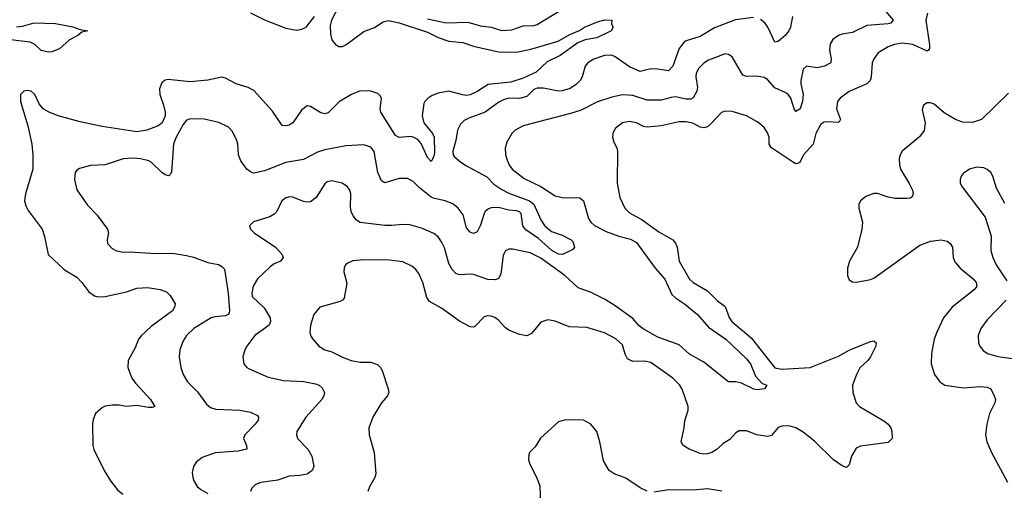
# Model space of a CAD drawing. Header units: inches. Extents: x 1682530 to 1839546, y 640742 to 791647.
# Tile 735 of 923: x 1821888 to 1827446, y 711477 to 714132. Entities that reach past the tile are written whole.
import ezdxf

# ---------------------------------------------------------------- set-up
doc = ezdxf.new("R2010")
doc.units = ezdxf.units.IN
doc.header["$MEASUREMENT"] = 0
doc.layers.add('B8721', color=7, linetype='Continuous')

msp = doc.modelspace()

# ---------------------------------------------------------------- linework, layer by layer
at = {"layer": 'B8721', "color": 5}
for points, elevation in [([(1823710.9, 714250), (1823648.3, 714130), (1823641, 714099), (1823643.1, 714050), (1823650, 714019), (1823670, 713991.8), (1823690, 713981.9), (1823710, 713981.9), (1823730, 713991.5), (1823830, 714065.6), (1823891.6, 714088.4), (1823939.1, 714120.9), (1823970, 714127.5), (1824030, 714115.4), (1824190, 714061.8), (1824250, 714032.7), (1824310, 714011.2), (1824390, 714003.3), (1824450, 713983.3), (1824590, 713951.9), (1824690, 713949.3), (1824774, 713966), (1824928.1, 714011.9), (1824990, 714047.1), (1825048.8, 714071.2), (1825077, 714090), (1825150, 714120.9), (1825191.7, 714131.7), (1825231, 714130), (1825227.9, 714107.9), (1825238, 714090), (1825226, 714070), (1825146, 714030), (1825080.3, 714019.7), (1825037.8, 714002.2), (1824939.6, 713930), (1824866.1, 713893.9), (1824804.3, 713835.7), (1824730, 713802.2), (1824659.7, 713780.3), (1824533.1, 713766.9), (1824474, 713730), (1824430, 713709.3), (1824410, 713705.6), (1824387.8, 713707.8), (1824310, 713729.8), (1824250, 713718), (1824215.5, 713704.5), (1824193, 713690), (1824174.4, 713670), (1824170, 713659), (1824160.2, 713590), (1824168.6, 713550), (1824217.8, 713490), (1824227.9, 713470), (1824230, 713382), (1824223.7, 713356.3), (1824210, 713332), (1824190, 713355.8), (1824153.8, 713433.8), (1824136, 713456), (1824110, 713469.9), (1824093.3, 713473.3), (1824030, 713468), (1824010, 713479.7), (1823925.9, 713610), (1823923.8, 713630), (1823930.6, 713690), (1823923.6, 713703.6), (1823910, 713715.6), (1823870, 713729.8), (1823810, 713730.7), (1823761.6, 713710), (1823693.4, 713670), (1823630, 713606.3), (1823610, 713601.3), (1823587.3, 713607.3), (1823530, 713642), (1823510, 713646), (1823478.9, 713621.1), (1823430.4, 713550), (1823410, 713538), (1823390, 713533), (1823370, 713535.6), (1823315.6, 713615.6), (1823210, 713733.7), (1823177.2, 713750), (1823110, 713769.7), (1823050, 713802.6), (1823028.3, 713808.3), (1822949.4, 713790.6), (1822850, 713782.6), (1822725.3, 713794.7), (1822709.4, 713790.6), (1822690, 713776.3), (1822676.9, 713743.1), (1822678.8, 713710), (1822700.5, 713650), (1822709.6, 713610), (1822709.4, 713589.4), (1822692.3, 713550), (1822670, 713534.3), (1822606.4, 713510), (1822550, 713500.7), (1822352.7, 713530), (1822230, 713555.6), (1822104.5, 713590), (1822054, 713610), (1822019.7, 713630), (1821997.6, 713657.6), (1821974.3, 713710), (1821953.6, 713730), (1821930, 713733), (1821911, 713730), (1821892.2, 713710), (1821892, 713670), (1821933.8, 713533.8), (1821955.8, 713430), (1821962.8, 713370), (1821962.3, 713290), (1821921.3, 713150), (1821916, 713110), (1821922.8, 713082.7), (1821936.4, 713056.4), (1822014.3, 712950), (1822028.8, 712910), (1822048.4, 712808.4), (1822141.8, 712721.9), (1822210, 712680.8), (1822239.7, 712650), (1822277.5, 712597.5), (1822310, 712573.8), (1822330, 712569.1), (1822370, 712571.3), (1822490, 712597.5), (1822550, 712617.6), (1822610, 712622.2), (1822681, 712610), (1822716.5, 712596.5), (1822737.3, 712577.3), (1822766, 712530), (1822762.6, 712510), (1822751.4, 712490), (1822630, 712400.8), (1822574.9, 712350), (1822559.6, 712330), (1822539, 712281), (1822500.7, 712210), (1822499, 712170), (1822521, 712110), (1822541.7, 712081.7), (1822626.7, 711990), (1822650.6, 711949.4), (1822636.3, 711943.7), (1822615.9, 711944.1), (1822550, 711956), (1822490, 711949.4), (1822450, 711957), (1822410, 711958.4), (1822370, 711951.6), (1822356.2, 711943.8), (1822316.3, 711910), (1822302.3, 711877.7), (1822298.4, 711850), (1822301.1, 711730), (1822307, 711707), (1822364.9, 711590), (1822400.7, 711530), (1822440.8, 711480.8), (1822470, 711456.3)], 520), ([(1826778.2, 714178.2), (1826818.5, 714130), (1826806.5, 714113.5), (1826790, 714108.3), (1826670, 714099.8), (1826590, 714060.3), (1826530, 714050.7), (1826510, 714043.1), (1826478.7, 714021.3), (1826463.1, 713996.9), (1826459, 713961), (1826468.4, 713910), (1826467.7, 713890), (1826430.8, 713870), (1826390, 713860.4), (1826330, 713869.6), (1826310, 713852.7), (1826297.4, 713790), (1826297.4, 713770), (1826310.1, 713710), (1826307.4, 713672.6), (1826293.8, 713630), (1826270, 713613.6), (1826259.1, 713630), (1826241.7, 713690), (1826225.3, 713710), (1826210, 713721.6), (1826150, 713748.2), (1826110, 713795.5), (1826090, 713807.1), (1826050, 713813.7), (1825990, 713811.5), (1825970, 713818.7), (1825910, 713923.5), (1825890, 713937), (1825870, 713940.2), (1825776, 713904), (1825750, 713887), (1825721.5, 713858.5), (1825707.3, 713830), (1825705.1, 713810), (1825713.9, 713750), (1825710.8, 713730), (1825690, 713691), (1825676.4, 713683.6), (1825650, 713683.2), (1825590, 713696.4), (1825565.8, 713694.2), (1825510, 713679.1), (1825430, 713678.3), (1825350, 713705.7), (1825290, 713708.2), (1825230, 713695.4), (1825150, 713669.8), (1825057.4, 713622.6), (1824997.7, 713602.3), (1824730, 713533.2), (1824685.3, 713510), (1824666.5, 713490), (1824638.5, 713441.5), (1824628.2, 713408.2), (1824631.2, 713371.2), (1824639.6, 713339.6), (1824653.4, 713310), (1824668.7, 713290), (1824736, 713236), (1824830, 713191), (1824910, 713138.6), (1824950, 713130.2), (1825050, 713127.4), (1825070.3, 713110), (1825098.3, 713010), (1825111.7, 712990), (1825132.2, 712972.2), (1825198.3, 712938.3), (1825270, 712911.5), (1825335.1, 712895.1), (1825370, 712874.7), (1825474.4, 712730), (1825530, 712668.4), (1825570, 712582.2), (1825590, 712562.6), (1825641.3, 712530), (1825715, 712470), (1825777.2, 712397.2), (1825874.6, 712330), (1825990, 712218.8), (1826012.7, 712190), (1826042.1, 712122.1), (1826080.2, 712080.2), (1826104.7, 712070), (1826092, 712050), (1826050, 712044.8), (1826031.8, 712048.2), (1825962.3, 712082.3), (1825930, 712089.8), (1825890, 712089.6), (1825750, 712200.5), (1825670, 712245.6), (1825610, 712298.4), (1825490, 712341.2), (1825407.8, 712387.8), (1825384.8, 712404.8), (1825350, 712447.6), (1825250, 712518.9), (1825193.4, 712553.4), (1825110, 712595.3), (1825040.2, 712620.2), (1824966.2, 712690), (1824830, 712786.6), (1824770, 712816.5), (1824670, 712838.7), (1824650, 712837.7), (1824631.3, 712828.7), (1824616.5, 712803.5), (1824604.1, 712695.9), (1824590, 712671.8), (1824574.8, 712665.2), (1824530, 712667.6), (1824450, 712694.8), (1824430, 712697.7), (1824370, 712692.8), (1824350, 712701.3), (1824330, 712722.6), (1824310, 712757.4), (1824285.3, 712845.3), (1824270, 712878.7), (1824250, 712906.6), (1824225.7, 712925.7), (1824156.2, 712956.2), (1824090, 712975.1), (1824050, 712977.4), (1823989.3, 712970.7), (1823950, 712971.5), (1823810, 712989), (1823790, 713001.1), (1823770, 713026), (1823758.8, 713050), (1823754.7, 713074.7), (1823756.4, 713150), (1823751.2, 713170), (1823738.4, 713190), (1823709, 713210), (1823650, 713224.2), (1823623.1, 713216.9), (1823610, 713207), (1823562, 713130), (1823530, 713105.1), (1823510, 713103.1), (1823490, 713107.1), (1823430, 713131.1), (1823410, 713132.8), (1823390, 713127.3), (1823368.5, 713110), (1823339.5, 713050), (1823325.4, 713034.6), (1823299.4, 713020.6), (1823208.7, 712991.3), (1823186, 712970), (1823190.7, 712950), (1823210.7, 712930), (1823332.4, 712850), (1823368.2, 712810), (1823374.4, 712790), (1823361, 712770), (1823324.2, 712755.8), (1823301.1, 712738.9), (1823230, 712669.7), (1823206.8, 712630), (1823197.5, 712590), (1823199.6, 712570), (1823267.5, 712507.5), (1823301.2, 712450), (1823303.6, 712430), (1823295.6, 712410), (1823215.8, 712350), (1823170.3, 712290), (1823158.7, 712270), (1823148.4, 712230), (1823153.4, 712190), (1823170, 712170.7), (1823182.9, 712162.9), (1823290, 712115.8), (1823377.8, 712097.8), (1823491.5, 712091.5), (1823558.7, 712078.7), (1823579.3, 712070), (1823596.1, 712056.1), (1823608.9, 712030), (1823604.7, 712010), (1823593.2, 711990), (1823504.1, 711890), (1823452.4, 711810), (1823450.2, 711790), (1823456, 711770), (1823515.3, 711710), (1823537, 711670), (1823548.5, 711611.5), (1823539.3, 711590), (1823510, 711568.6), (1823470, 711560.9), (1823410, 711557.2), (1823345.7, 711534.3), (1823250, 711520.9), (1823219.1, 711510), (1823197.6, 711490), (1823190.3, 711470)], 560), ([(1823190, 714170.7), (1823270, 714131.3), (1823390, 714085.4), (1823450, 714073.6), (1823481.6, 714078.4), (1823505.3, 714090), (1823552.4, 714150)], 520), ([(1827013, 714170), (1827003, 714130), (1827024, 713990), (1827024.4, 713970), (1827018.9, 713961.1), (1827010, 713955.6), (1826930, 713993.1), (1826870, 714000.4), (1826826.9, 713993.1), (1826790, 713980.2), (1826734.4, 713945.6), (1826708.9, 713911.1), (1826700.6, 713890), (1826695.1, 713810), (1826688.7, 713790), (1826669.2, 713770), (1826570, 713727.4), (1826519.4, 713690), (1826505, 713670), (1826498.3, 713630), (1826521.5, 713570), (1826518, 713562), (1826507.7, 713552.3), (1826450, 713556.1), (1826430, 713553.9), (1826410, 713543.5), (1826383, 713490), (1826366.3, 713430), (1826313.4, 713370), (1826292.4, 713327.6), (1826279.2, 713320.8), (1826270, 713318.7), (1826250, 713329.7), (1826131.1, 713410), (1826118.5, 713430), (1826118.2, 713470), (1826110, 713494), (1826090, 713523.6), (1826055.2, 713555.2), (1825990.5, 713590.5), (1825910, 713614.5), (1825870, 713616.1), (1825850, 713608.5), (1825790, 713545.6), (1825770, 713528.7), (1825750, 713521.7), (1825730, 713526.9), (1825687.9, 713547.9), (1825650, 713556.5), (1825610, 713555.4), (1825510, 713534.3), (1825430, 713526.3), (1825410, 713530.8), (1825369.3, 713550), (1825330, 713558.7), (1825290, 713549.7), (1825250, 713518.4), (1825236.5, 713490), (1825235.3, 713470), (1825241.5, 713441.5), (1825258, 713410), (1825263, 713390), (1825261.2, 713210), (1825274.9, 713130), (1825303.6, 713070), (1825330, 713042), (1825402.6, 713002.6), (1825495.4, 712935.4), (1825574.5, 712890), (1825590.9, 712870.9), (1825599.5, 712850), (1825610.8, 712770), (1825670, 712667.9), (1825690, 712649.2), (1825770, 712602.7), (1825827.1, 712547.1), (1825870, 712514.4), (1825893.2, 712453.2), (1825907.3, 712430), (1826017.3, 712337.3), (1826150, 712168.5), (1826190, 712161.6), (1826350, 712171.1), (1826510, 712234.6), (1826570, 712267.2), (1826690, 712316), (1826710, 712320.5), (1826722, 712310), (1826721.3, 712290), (1826691.7, 712230), (1826676.5, 712210), (1826631.3, 712168.7), (1826611, 712130), (1826589.4, 712070), (1826590.2, 712030), (1826610, 711970.3), (1826628.3, 711950), (1826766.5, 711870), (1826791.2, 711850), (1826805.8, 711830), (1826811.9, 711811.9), (1826812.6, 711770), (1826790, 711747.8), (1826634.2, 711725.8), (1826610, 711714.3), (1826582.8, 711670), (1826570, 711621.2), (1826554.7, 711605.3), (1826530, 711615.3), (1826482, 711650), (1826374.2, 711754.2), (1826310, 711804.5), (1826270, 711829.9), (1826230, 711840.9), (1826190, 711839.8), (1826170, 711831.7), (1826132.5, 711787.5), (1826110, 711781.8), (1826050, 711789.9), (1825990, 711812.7), (1825950, 711813.5), (1825930, 711802), (1825895.9, 711764.1), (1825859.2, 711740.8), (1825824.9, 711710), (1825794.6, 711690), (1825770, 711682.6), (1825750, 711680.5), (1825730, 711684.7), (1825668, 711710), (1825633.5, 711730), (1825622.4, 711750), (1825639.8, 711830), (1825642.7, 711870), (1825661.1, 711930), (1825661.1, 711950), (1825627.6, 712047.6), (1825614.2, 712070), (1825575.6, 712110), (1825450, 712198), (1825414.8, 712205.2), (1825350, 712204.8), (1825318.9, 712218.9), (1825305, 712245), (1825290, 712297.7), (1825252.3, 712332.3), (1825190, 712364.9), (1825090, 712396.1), (1824990, 712400.3), (1824910, 712431.1), (1824870, 712438.7), (1824830, 712425.1), (1824777.8, 712362.2), (1824750, 712348.2), (1824710, 712355.6), (1824650, 712380.8), (1824630, 712394.8), (1824590, 712436.9), (1824570, 712452.4), (1824550, 712459.7), (1824530, 712461.1), (1824510, 712455.8), (1824457.6, 712402.4), (1824450, 712398), (1824430, 712399.8), (1824370, 712432.4), (1824270, 712505.6), (1824202, 712542), (1824185.6, 712565.6), (1824164.4, 712650), (1824141, 712701), (1824123.5, 712723.5), (1824101.6, 712741.6), (1824050, 712766.9), (1823975.5, 712775.5), (1823830, 712777.7), (1823768.9, 712771.1), (1823740.3, 712759.7), (1823727.7, 712750), (1823719.3, 712730), (1823718.4, 712710), (1823734.9, 712645.1), (1823718.8, 712561.2), (1823711, 712550), (1823697.3, 712542.7), (1823582.8, 712510), (1823548.4, 712470), (1823530.4, 712410), (1823525.3, 712370), (1823530.5, 712350), (1823543, 712330), (1823576.3, 712290), (1823610, 712270.4), (1823650, 712258), (1823710, 712227.9), (1823758.8, 712210), (1823810, 712199.6), (1823870, 712199.6), (1823907.1, 712187.1), (1823925.3, 712170), (1823934.2, 712154.2), (1823968.8, 712050), (1823972, 712030), (1823964.9, 712010), (1823930.3, 711970), (1823881.6, 711890), (1823859.6, 711830), (1823861.5, 711790), (1823888.9, 711690), (1823898, 711570), (1823892.2, 711550), (1823862.5, 711497.5), (1823854, 711470)], 580), ([(1824190, 714138.2), (1824294.9, 714114.9), (1824418.3, 714118.3), (1824490, 714098), (1824550, 714089.5), (1824610, 714070.7), (1824665.7, 714074.3), (1824730, 714097.9), (1824790, 714099.1), (1824810, 714104.4), (1824930, 714178.4)], 540), ([(1821870, 714091.6), (1821904.6, 714095.4), (1821970, 714115), (1822090.3, 714110.3), (1822187.5, 714092.5), (1822230, 714076.4), (1822272, 714070), (1822238, 714062), (1822215.8, 714044.2), (1822170, 714019.3), (1822112.3, 713967.7), (1822070, 713952), (1822050.4, 713949.6), (1822010, 713958), (1821972.9, 713993), (1821946.4, 714006.4), (1821790, 714024.8)], 480), ([(1826030, 714145.3), (1825928.5, 714131.5), (1825810, 714086.5), (1825730, 714038.5), (1825650, 714012.4), (1825636.4, 714003.6), (1825610.7, 713969.3), (1825574.7, 713870), (1825550, 713844.7), (1825490, 713854.2), (1825450, 713854.8), (1825390, 713841), (1825330, 713867), (1825250, 713923.8), (1825230, 713931.5), (1825190, 713931.3), (1825128.4, 713910), (1825095.3, 713890), (1825079.6, 713870), (1825062.6, 713810), (1825051.2, 713788.8), (1825032.1, 713768), (1824995.4, 713744.6), (1824950, 713730.8), (1824930, 713729.2), (1824845.4, 713745.4), (1824810, 713746.4), (1824790, 713737.9), (1824750, 713698.7), (1824710, 713688.6), (1824650, 713690.4), (1824619.4, 713680.6), (1824592.9, 713667.1), (1824516.5, 713610), (1824423.3, 713576.7), (1824397.1, 713562.9), (1824377, 713543), (1824358.8, 713510), (1824349.3, 713450), (1824333, 713390), (1824334.7, 713370), (1824341.1, 713361.1), (1824375.8, 713330), (1824406.8, 713310), (1824525.5, 713245.5), (1824565.2, 713205.2), (1824610, 713174.8), (1824650, 713154.2), (1824766, 713110), (1824790, 713090.8), (1824830, 713003), (1824851.3, 712971.3), (1824890, 712938.4), (1824950, 712917), (1825001, 712890), (1825010, 712881), (1825019.3, 712850), (1825010, 712836), (1824952.1, 712807.9), (1824930, 712809.2), (1824891.1, 712830), (1824817.5, 712897.5), (1824746, 712946), (1824728.3, 712970), (1824718.2, 713038.2), (1824708.8, 713048.8), (1824693.3, 713053.3), (1824650, 713057.6), (1824590, 713073.5), (1824550, 713071.1), (1824534.8, 713065.2), (1824515.7, 713050), (1824510, 713039.1), (1824490, 712973.3), (1824470, 712935.4), (1824450, 712926.6), (1824430, 712934.2), (1824410, 712958.4), (1824391.3, 713031.3), (1824363.7, 713070), (1824333.5, 713093.5), (1824290, 713110.5), (1824230, 713122.9), (1824211.3, 713131.3), (1824144.5, 713184.5), (1824110, 713219.1), (1824077.3, 713237.3), (1824030, 713235.8), (1823950, 713211.2), (1823930, 713224.2), (1823909.9, 713269.9), (1823888.9, 713388.9), (1823870, 713412.4), (1823830, 713427.3), (1823730, 713420.7), (1823610, 713397.5), (1823570, 713384.7), (1823490, 713343.4), (1823390, 713326.3), (1823270, 713279.4), (1823210, 713267.1), (1823190, 713273.6), (1823170, 713289.4), (1823136.6, 713336.6), (1823122.9, 713370), (1823119.7, 713430), (1823114.3, 713450), (1823090, 713502), (1823066.9, 713526.9), (1823012.5, 713552.5), (1822930, 713572.1), (1822850, 713573.6), (1822830, 713565.2), (1822810, 713541.2), (1822770, 713466.6), (1822756.5, 713430), (1822745.1, 713274.9), (1822739.9, 713260.1), (1822730, 713252.3), (1822710, 713258), (1822690, 713271.1), (1822630, 713328.8), (1822616.6, 713336.6), (1822570, 713347.7), (1822528.3, 713351.7), (1822471.7, 713348.3), (1822370, 713313), (1822286.8, 713310), (1822226.4, 713293.6), (1822210, 713283), (1822201.8, 713270), (1822198, 713230), (1822210, 713173), (1822270, 713086.4), (1822324.9, 713030), (1822383.1, 712950), (1822388.5, 712930), (1822382.4, 712890), (1822384.4, 712870), (1822410, 712842.4), (1822431, 712830), (1822470, 712821.7), (1822510, 712823.2), (1822653.9, 712813.9), (1822750, 712814.7), (1822830, 712802.3), (1822870, 712792.4), (1822950, 712762.8), (1823010, 712751.4), (1823030, 712740.3), (1823044.2, 712724.2), (1823065.5, 712590), (1823073.2, 712490), (1823070, 712479.3), (1823064.4, 712470), (1823050, 712461.5), (1822990, 712456.1), (1822968.2, 712450), (1822870.1, 712389.8), (1822830, 712351.2), (1822810, 712320.9), (1822792.8, 712270), (1822789.1, 712230), (1822796.9, 712170), (1822810.3, 712130), (1822835.6, 712090), (1822892.4, 712032.4), (1822943.2, 711963.2), (1822965.3, 711945.3), (1822995.1, 711935.1), (1823130.2, 711930.2), (1823190, 711918.4), (1823230, 711899.1), (1823236.4, 711890), (1823234, 711874), (1823217.8, 711850), (1823158.3, 711790), (1823151.8, 711770), (1823168.5, 711730), (1823170.2, 711709.8), (1823121.8, 711698.2), (1822990.9, 711689.1), (1822917.4, 711662.6), (1822883.7, 711636.3), (1822868.7, 711611.3), (1822862.3, 711577.7), (1822866, 711550), (1822871.8, 711530), (1822890, 711499.3), (1822910, 711481.3), (1822950, 711460.3)], 540), ([(1826250.2, 714150.2), (1826239.6, 714090), (1826230.3, 714070), (1826210, 714043.6), (1826170, 714009.6), (1826150, 714005.1), (1826111.2, 714091.2), (1826094.5, 714114.5), (1826070, 714133.8)], 540), ([(1827470, 713718), (1827318, 713570), (1827267.3, 713552.7), (1827210, 713554.6), (1827170, 713569.8), (1827106.7, 713606.7), (1827050, 713655.3), (1827030, 713662.8), (1827010, 713663.1), (1826990, 713651.1), (1826983.2, 713623.2), (1826999.6, 713550), (1826993.2, 713506.8), (1826968.1, 713471.9), (1826870, 713390.9), (1826857.8, 713370), (1826853, 713350), (1826853.8, 713313.8), (1826860.2, 713290), (1826910, 713208), (1826927.8, 713170), (1826931.5, 713150), (1826926, 713134), (1826914, 713126), (1826896.5, 713123.5), (1826830, 713124.3), (1826790, 713131.8), (1826730, 713151), (1826710, 713151.1), (1826664.5, 713135.5), (1826634.4, 713110), (1826625.2, 713090), (1826625, 713070), (1826645, 712990), (1826641.6, 712950), (1826616.9, 712850), (1826572.8, 712770), (1826560.3, 712730), (1826560.4, 712690), (1826570, 712664), (1826590, 712653), (1826612.3, 712652.3), (1826690, 712666.5), (1826710, 712674.3), (1826970, 712860.2), (1827030, 712883.5), (1827090, 712890.2), (1827122.9, 712882.9), (1827141.3, 712870), (1827153.7, 712850), (1827158.4, 712790), (1827167.3, 712767.3), (1827196.9, 712730), (1827270.5, 712670.5), (1827288.1, 712650), (1827290.2, 712630), (1827277.8, 712610), (1827151.4, 712510), (1827103.8, 712450), (1827064.7, 712370), (1827050.2, 712330), (1827035.2, 712250), (1827032.8, 712190), (1827052, 712130), (1827083.1, 712090), (1827110, 712070.3), (1827216.2, 712056.2), (1827310, 712063.8), (1827350, 712060.2), (1827370.3, 712050), (1827389.1, 712010), (1827395.8, 711990), (1827392.8, 711970), (1827362.3, 711910), (1827347.8, 711850), (1827339.6, 711790), (1827347.9, 711750), (1827373.8, 711690), (1827464.1, 711524.1)], 620), ([(1827450, 713096), (1827402.8, 713182.8), (1827382, 713250), (1827369.8, 713269.8), (1827350, 713287.8), (1827330, 713295.8), (1827290, 713300.5), (1827250.2, 713289.8), (1827214.7, 713265.3), (1827203.1, 713250), (1827196.5, 713230), (1827197.4, 713210), (1827207.4, 713190), (1827338.6, 713018.5), (1827371.6, 712911.6), (1827370.3, 712830), (1827380.8, 712790), (1827400.8, 712750), (1827460.1, 712660.1)], 640), ([(1827457.3, 712550), (1827350, 712439.7), (1827313.4, 712390), (1827299.5, 712350), (1827301.3, 712310), (1827308.4, 712290), (1827326.2, 712266.2), (1827350.7, 712250), (1827410, 712231.4), (1827490, 712220.7)], 640), ([(1825430, 711472.7), (1825391, 711491), (1825310, 711545.5), (1825242.9, 711570), (1825215.8, 711590), (1825183.4, 711643.4), (1825162.3, 711750), (1825145.6, 711810), (1825112.8, 711850), (1825070, 711873.6), (1824970, 711875.7), (1824930, 711864.4), (1824828.9, 711771.1), (1824797.3, 711722.7), (1824765.5, 711690), (1824761.7, 711678.3), (1824760.4, 711650), (1824766, 711630), (1824810, 711542.8), (1824823.4, 711503.4), (1824827.1, 711390)], 620), ([(1825852.3, 711472.3), (1825770, 711485.6), (1825690, 711478.8), (1825550, 711480.4), (1825470, 711467.6)], 620)]:
    msp.add_lwpolyline(points, dxfattribs=dict(at, elevation=elevation))

doc.saveas('drawing.dxf')
